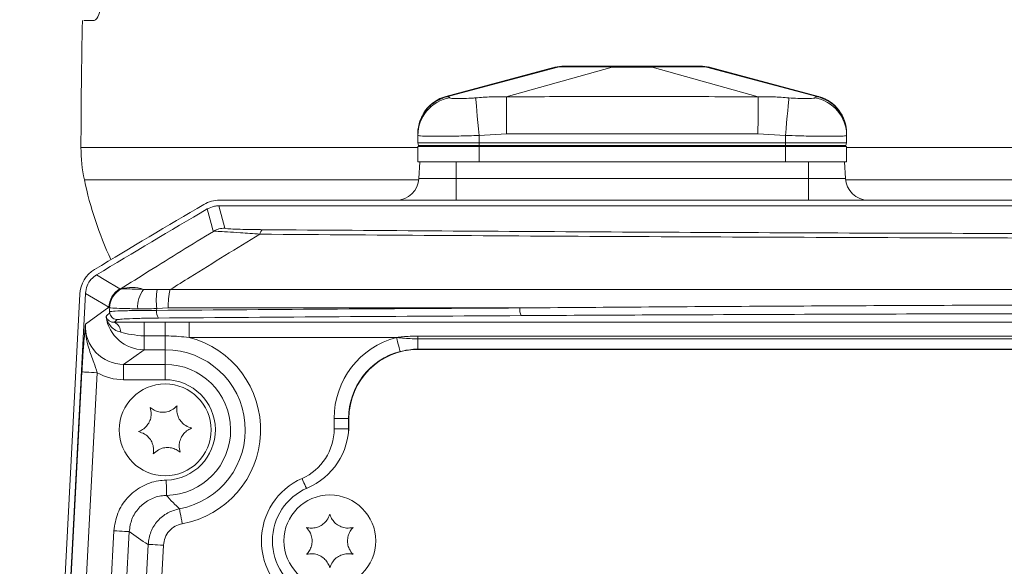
# Model space of a CAD drawing. Header units: millimetres. Extents: x 0 to 8410, y 0 to 5940.
# Tile 268 of 319: x 7192 to 7320, y 2380 to 2451. Entities that reach past the tile are written whole.
import ezdxf

# ---------------------------------------------------------------- set-up
doc = ezdxf.new("R2010")
doc.units = ezdxf.units.MM
doc.header["$LTSCALE"] = 10

msp = doc.modelspace()

# ---------------------------------------------------------------- linework, layer by layer
at = {"color": 7, "linetype": 'Continuous', "lineweight": 0}
for p, q in [((7261.724482, 2444.92169), (7247.478153, 2441.106293)), ((7296.156365, 2441.106293), (7281.729954, 2444.969925)), ((7288.263152, 2441.071782), (7288.263145, 2441.071782)), ((7243.817258, 2436.021942), (7243.817258, 2436.233404)), ((7243.817258, 2436.021942), (7243.817258, 2435.074765)), ((7299.81726, 2436.233404), (7299.81726, 2436.021942)), ((7299.81726, 2436.021942), (7299.81726, 2435.074765)), ((7243.817258, 2435.074765), (7251.817259, 2435.074765)), ((7243.911515, 2434.722993), (7243.817258, 2435.074765)), ((7243.817258, 2432.574752), (7243.817258, 2434.574756)), ((7251.817259, 2434.574756), (7243.817258, 2434.574756)), ((7251.817259, 2435.074765), (7291.817258, 2435.074765)), ((7291.817258, 2434.574756), (7251.817259, 2434.574756)), ((7291.817258, 2435.074765), (7299.81726, 2435.074765)), ((7299.81726, 2434.574756), (7291.817258, 2434.574756)), ((7299.72301, 2434.722993), (7299.81726, 2435.074765)), ((7299.81726, 2432.574752), (7299.81726, 2434.574756)), ((7244.079302, 2432.574752), (7243.817258, 2432.574752)), ((7244.079302, 2432.574752), (7243.966254, 2430.417749)), ((7244.079302, 2432.574752), (7248.81726, 2432.574752)), ((7248.81726, 2432.574752), (7249.786506, 2432.574752)), ((7251.817259, 2432.574752), (7249.786506, 2432.574752)), ((7291.817258, 2432.574752), (7251.817259, 2432.574752)), ((7293.848011, 2432.574752), (7291.817258, 2432.574752)), ((7293.848011, 2432.574752), (7294.817264, 2432.574752)), ((7294.817264, 2432.574752), (7299.555223, 2432.574752)), ((7299.81726, 2432.574752), (7299.555223, 2432.574752)), ((7299.555223, 2432.574752), (7299.668263, 2430.417749)), ((7217.833157, 2426.837224), (7217.830549, 2426.837224)), ((7515.801366, 2426.837224), (7217.833157, 2426.837224)), ((7515.729453, 2427.574757), (7217.90507, 2427.574757)), ((7216.316164, 2426.425129), (7216.31391, 2426.423804)), ((7201.848175, 2417.81162), (7201.852541, 2417.814243)), ((7191.817264, 2265.57476), (7199.664186, 2415.302995)), ((7192.564721, 2265.7711), (7200.406636, 2415.403623)), ((7200.406636, 2415.403623), (7200.406904, 2415.408704)), ((7203.552703, 2413.019765), (7203.524943, 2413.329455)), ((7213.934208, 2411.642167), (7342.428154, 2411.642167)), ((7325.81726, 2408.074755), (7243.817258, 2408.074755)), ((7234.817262, 2399.074766), (7234.817262, 2398.24051))]:
    msp.add_line(p, q, dxfattribs=at)
at = {"color": 8, "linetype": 'Continuous', "lineweight": 0}
for p, q in [((7247.556615, 2441.071782), (7262.105371, 2444.950897)), ((7255.37138, 2441.071782), (7269.199449, 2444.950897)), ((7288.263145, 2441.071782), (7274.435076, 2444.950897)), ((7296.07791, 2441.071782), (7281.529154, 2444.950897)), ((7255.4023, 2436.233404), (7251.817259, 2436.021942)), ((7251.817259, 2436.021942), (7251.817259, 2435.074765)), ((7288.232218, 2436.233404), (7255.4023, 2436.233404)), ((7291.817258, 2436.021942), (7288.232218, 2436.233404)), ((7291.817258, 2436.021942), (7291.817258, 2435.074765)), ((7199.819262, 2434.450764), (7243.817258, 2434.450764)), ((7243.911515, 2434.722993), (7251.817259, 2434.722993)), ((7251.817259, 2434.722993), (7251.817259, 2435.074765)), ((7251.817259, 2434.722993), (7291.817258, 2434.722993)), ((7251.817259, 2434.574756), (7251.817259, 2434.722993)), ((7251.817259, 2432.574752), (7251.817259, 2434.574756)), ((7291.817258, 2434.722993), (7291.817258, 2435.074765)), ((7291.817258, 2434.722993), (7299.72301, 2434.722993)), ((7291.817258, 2434.574756), (7291.817258, 2434.722993)), ((7291.817258, 2432.574752), (7291.817258, 2434.574756)), ((7299.81726, 2434.450764), (7362.261881, 2434.450764)), ((7248.81726, 2432.574752), (7248.81726, 2430.417749)), ((7294.817264, 2432.574752), (7294.817264, 2430.417749)), ((7243.966254, 2430.417749), (7248.81726, 2430.417749)), ((7248.81726, 2427.574757), (7248.81726, 2430.417749)), ((7248.81726, 2430.417749), (7294.817264, 2430.417749)), ((7294.817264, 2427.574757), (7294.817264, 2430.417749)), ((7294.817264, 2430.417749), (7299.668263, 2430.417749)), ((7243.949573, 2430.222172), (7200.262184, 2430.222172)), ((7358.630307, 2430.222172), (7299.684945, 2430.222172)), ((7217.833157, 2426.837224), (7218.62952, 2423.912245)), ((7204.897086, 2415.9904), (7204.953383, 2415.958378)), ((7204.953383, 2415.958378), (7204.974885, 2415.962237)), ((7207.984041, 2415.92482), (7209.785755, 2415.922541)), ((7209.785755, 2415.922541), (7211.47054, 2415.893603)), ((7211.47054, 2415.893603), (7342.942172, 2415.893603)), ((7200.403343, 2411.383975), (7203.448321, 2413.578066)), ((7203.500907, 2413.434479), (7203.448321, 2413.578066)), ((7203.524943, 2413.329455), (7203.500907, 2413.434479)), ((7203.561003, 2413.516137), (7203.522663, 2413.528833)), ((7209.704309, 2413.174816), (7209.717445, 2413.420606)), ((7211.204524, 2413.496125), (7209.717448, 2413.420606)), ((7257.140833, 2413.496125), (7211.204524, 2413.496125)), ((7208.052362, 2411.641482), (7210.817258, 2411.641482)), ((7208.052362, 2409.841034), (7208.052362, 2411.641482)), ((7210.817258, 2409.841034), (7210.817258, 2411.641482)), ((7213.934208, 2409.643385), (7213.934208, 2411.642167)), ((7210.817258, 2409.841034), (7208.052362, 2409.841034)), ((7208.052362, 2408.04008), (7208.052362, 2409.841034)), ((7210.817258, 2408.04008), (7210.817258, 2409.841034)), ((7243.817258, 2409.827653), (7325.81726, 2409.827653)), ((7243.817258, 2409.827653), (7243.817258, 2409.463737)), ((7241.024549, 2409.643385), (7213.934208, 2409.643385)), ((7243.817258, 2408.11396), (7243.817258, 2409.463737)), ((7325.81726, 2409.463737), (7243.817258, 2409.463737)), ((7208.052362, 2408.04008), (7205.395664, 2406.125757)), ((7210.817258, 2408.04008), (7208.052362, 2408.04008)), ((7210.817258, 2408.04008), (7210.817258, 2406.125757)), ((7241.517971, 2407.776091), (7241.506289, 2407.820332)), ((7243.817258, 2408.074755), (7243.817258, 2408.11396)), ((7243.817258, 2408.11396), (7325.81726, 2408.11396)), ((7205.395664, 2406.125757), (7210.817258, 2406.125757)), ((7205.395664, 2404.126439), (7205.395664, 2406.125757)), ((7210.817258, 2404.126439), (7210.817258, 2406.125757)), ((7192.691575, 2266.810586), (7199.941347, 2405.144486)), ((7201.937388, 2405.03988), (7194.687615, 2266.705978)), ((7210.817258, 2404.126439), (7205.395664, 2404.126439)), ((7232.885878, 2397.694948), (7232.885878, 2399.074766)), ((7234.7715, 2399.074766), (7232.885878, 2399.074766)), ((7234.817262, 2399.074766), (7234.7715, 2399.074766)), ((7234.7715, 2397.694948), (7234.7715, 2399.074766)), ((7234.7715, 2397.694948), (7232.885878, 2397.694948)), ((7234.758611, 2397.214759), (7234.7715, 2397.694948)), ((7234.800707, 2397.694948), (7234.7715, 2397.694948)), ((7198.175187, 2270.962256), (7204.120006, 2384.396273)), ((7206.116061, 2384.291667), (7200.171228, 2270.857646)), ((7202.809761, 2272.401913), (7208.586122, 2382.621485)), ((7210.582162, 2382.516879), (7204.805802, 2272.297304))]:
    msp.add_line(p, q, dxfattribs=at)
at = {"color": 8, "linetype": 'Continuous', "lineweight": 0, "flags": 128}
for points in [[(7281.915392, 2444.921318), (7281.836699, 2444.927725), (7281.529169, 2444.950897), (7281.529154, 2444.950897), (7281.529154, 2444.950897)], [(7251.360576, 2440.92958), (7251.381147, 2440.708506), (7251.415077, 2440.34389), (7251.46133, 2439.846906), (7251.518476, 2439.232755), (7251.584779, 2438.520271), (7251.658197, 2437.731254), (7251.736495, 2436.88989), (7251.817259, 2436.021942)], [(7292.273949, 2440.92958), (7292.25337, 2440.708506), (7292.219441, 2440.34389), (7292.173195, 2439.846906), (7292.116049, 2439.232755), (7292.049746, 2438.520271), (7291.976321, 2437.731254), (7291.89803, 2436.88989), (7291.817258, 2436.021942)], [(7217.108901, 2423.498008), (7217.051963, 2423.707459), (7216.824259, 2424.545232), (7216.313909, 2426.423806)], [(7201.852541, 2417.814243), (7202.055986, 2417.692441), (7202.869783, 2417.205128), (7204.897086, 2415.9904)], [(7203.448321, 2413.578066), (7201.959099, 2414.472151), (7200.406636, 2415.403623)], [(7241.506289, 2407.820332), (7241.47449, 2407.940659), (7241.432066, 2408.101219), (7241.380002, 2408.298212), (7241.319547, 2408.527005), (7241.25212, 2408.782157), (7241.179328, 2409.05768), (7241.102855, 2409.347031), (7241.024549, 2409.643385)], [(7199.941347, 2405.144486), (7199.991326, 2405.141863), (7200.112815, 2405.135501), (7200.30133, 2405.125621), (7200.549985, 2405.112583), (7200.849603, 2405.096892), (7201.189215, 2405.079085), (7201.556305, 2405.059847), (7201.937388, 2405.03988)], [(7210.957955, 2391.024578), (7210.966195, 2390.640918), (7210.974122, 2390.271503), (7210.981454, 2389.930073), (7210.987921, 2389.629322), (7210.99327, 2389.380428), (7210.997294, 2389.192629), (7210.999872, 2389.072913), (7211.000885, 2389.025736)], [(7229.270379, 2389.927972), (7229.254122, 2389.964569), (7229.15798, 2390.180785), (7229.050766, 2390.421945), (7228.934999, 2390.682343), (7228.81342, 2390.955824), (7228.688891, 2391.235906)], [(7212.685044, 2387.277472), (7212.693478, 2387.231025), (7212.714846, 2387.113217), (7212.748374, 2386.928383), (7212.792794, 2386.683423), (7212.846483, 2386.387441), (7212.907444, 2386.05142), (7212.973381, 2385.687846), (7213.041867, 2385.310251)], [(7204.120006, 2384.396273), (7204.501103, 2384.376306), (7204.868193, 2384.357068), (7205.20779, 2384.339276), (7205.507423, 2384.32357), (7205.756064, 2384.310532), (7205.944593, 2384.300652), (7206.066082, 2384.29429), (7206.116061, 2384.291667)], [(7208.586122, 2382.621485), (7208.636086, 2382.618863), (7208.757575, 2382.6125), (7208.946104, 2382.60262), (7209.194745, 2382.589597), (7209.494378, 2382.573891), (7209.833975, 2382.556084), (7210.201065, 2382.536847), (7210.582162, 2382.516879)]]:
    msp.add_lwpolyline(points, dxfattribs=at)
at = {"color": 7, "linetype": 'Continuous', "lineweight": 0}
for centre in [(7210.817261, 2397.574759), (7232.317261, 2383.074759)]:
    msp.add_circle(centre, 6, dxfattribs=at)
for centre, radius, start, end in [((8081.457886, 2432.574759), 881.640625, 178.8013678, 179.878082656), ((7262.942493, 2440.074759), 5, 90, 104.1818145), ((7280.69203, 2440.074759), 5, 75.81761521, 90), ((7248.817261, 2436.296686), 5, 105.58023412, 180), ((7294.817261, 2436.296686), 5, 0, 74.42991359), ((7219.819212, 2434.408208), 20, 179.87808266, 192.08142456), ((7244.104701, 2434.774759), 0.2, 195, 270), ((7299.529821, 2434.774759), 0.2, 270, 345), ((7240.970367, 2430.574759), 3, 270, 357), ((7302.664155, 2430.574759), 3, 183, 270), ((7249.154746, 2440.687254), 50, 192.08142456, 204.68957262), ((7976.02445, 1133.896111), 1500, 120.448539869, 121.083536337), ((7217.905076, 2423.574759), 4, 90, 120.44853987), ((7976.02445, 1133.896111), 1499.262466, 120.44578548, 121.088971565), ((7203.658704, 2415.093658), 4, 121.08353634, 177), ((7210.817261, 2397.574759), 10.465315, 280.28088867, 90), ((7243.817261, 2399.074759), 9, 90, 180), ((7225.817261, 2398.24051), 9, 293.19984318, 0), ((7232.317261, 2383.074759), 7.5, 113.19984318, 246.80015682)]:
    msp.add_arc(centre, radius, start, end, dxfattribs=at)
at = {"color": 8, "linetype": 'Continuous', "lineweight": 0}
for centre, radius, start, end in [((7248.802088, 2436.013554), 4.984837, 99.53107559, 179.90358506), ((7294.832443, 2436.013566), 4.984824, 0.09627225, 80.46896585), ((7218.630551, 2420.910331), 3.001915, 90.01968353, 120.4571052), ((7223.959225, 2423.049004), 0.782892, 121.29420508, 173.93055726), ((7206.446164, 2413.418871), 3.002067, 121.06457181, 176.9602519), ((7206.502657, 2413.386896), 3.002127, 121.06825744, 179.09184842), ((7206.570817, 2413.353788), 3.014189, 119.98553161, 176.91245374), ((7206.464976, 2411.589624), 4.593636, 70.68940247, 107.75208233), ((7211.105872, 2413.611939), 3.885261, 143.46624798, 183.33614164), ((7217.952064, 2414.447687), 8.298421, 169.7626087, 187.10963075), ((7220.394978, 2413.689882), 9.192496, 166.12937247, 181.20775469), ((7211.080706, 2412.95904), 1.393211, 171.09054422, 214.22582204), ((7258.987363, 2413.273648), 1.859884, 173.12989492, 204.69083637), ((7203.613323, 2410.358354), 1.392986, 359.01453379, 64.95074538), ((7210.817261, 2397.574759), 12.46463, 280.28088867, 75.51874911), ((7243.817261, 2399.074759), 10.931378, 104.80182675, 180), ((7243.817261, 2399.074759), 9.045759, 104.80182675, 180), ((7210.817261, 2397.574759), 8.551001, 271.23044282, 90), ((7210.817261, 2397.574759), 6.551686, 271.23044282, 90), ((7225.817261, 2397.694951), 7.068622, 293.96948232, 0), ((7232.317261, 2383.074759), 8.931378, 113.96948232, 246.03051768)]:
    msp.add_arc(centre, radius, start, end, dxfattribs=at)
for centre, major_axis, ratio, start_param, end_param in [((7210.280615, 2414.643947), (17.210128, 16.807422), 0.1469427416, 1.8245668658, 1.8540747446), ((7208.055223, 2413.040417), (4.057408, 2.923609), 0.9997991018, 2.6507161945, 4.0875213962), ((7366.817261, 2389.387978), (700, 0), 0.0348708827, 1.7281251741, 1.7971719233), ((7366.817261, 2388.388587), (699, 0), 0.0349207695, 1.7281251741, 1.7971719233), ((7205.402327, 2411.128845), (4.063913, 2.928296), 0.9981988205, 2.465329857, 4.0875213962), ((7210.280615, 2413.644556), (17.022619, 15.869871), 0.1182189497, 1.8015382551, 1.8238078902), ((7205.402327, 2411.128845), (-5.684925, -4.096333), 0.9989983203, 0.4294314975, 0.9459287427), ((7227.725681, 2396.688627), (29.203225, -1.530476), 0.6615889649, 3.9146762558, 4.0328669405)]:
    msp.add_ellipse(centre, major_axis=major_axis, ratio=ratio, start_param=start_param, end_param=end_param, dxfattribs=at)
at = {"color": 7, "linetype": 'Continuous', "lineweight": 0}
for points, knots in [([(7203.475277, 2460.810456), (7203.419261, 2459.72526), (7203.307245, 2457.555173), (7202.90889, 2454.669225), (7202.415586, 2452.459763), (7201.927647, 2451.21095), (7201.652261, 2451.074666), (7201.535548, 2451.016906)], [0, 0, 0, 0, 0.2077018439, 0.4153453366, 0.6250393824, 0.8410856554, 1, 1, 1, 1]), ([(7201.535548, 2451.016906), (7201.214426, 2451.016899), (7200.458356, 2451.016883), (7200.29104, 2451.016898), (7200.194786, 2451.016906)], [0, 0, 0, 0, 0.4247249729, 1, 1, 1, 1]), ([(7262.109424, 2444.95191), (7262.108487, 2444.951686), (7262.106995, 2444.951329), (7262.105811, 2444.951014), (7262.105371, 2444.950897)], [0, 0, 0, 0, 0.62804755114, 1, 1, 1, 1]), ([(7263.186219, 2445.074755), (7263.134202, 2445.074329), (7262.772608, 2445.071369), (7262.415317, 2445.00701), (7262.109424, 2444.95191)], [0, 0, 0, 0, 0.14385580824, 1, 1, 1, 1]), ([(7263.186219, 2445.074755), (7263.481024, 2445.074755), (7264.069935, 2445.074755), (7266.009292, 2445.074755), (7267.923621, 2445.074755), (7269.139025, 2445.074755), (7269.434015, 2445.074755)], [0, 0, 0, 0, 0.2974139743, 0.5941241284, 0.901489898, 1, 1, 1, 1]), ([(7269.199449, 2444.950897), (7269.200082, 2444.951102), (7269.20109, 2444.951429), (7269.201512, 2444.95178), (7269.201669, 2444.95191)], [0, 0, 0, 0, 0.6286925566, 1, 1, 1, 1]), ([(7269.434015, 2445.074755), (7269.422788, 2445.074329), (7269.344741, 2445.071369), (7269.267661, 2445.00701), (7269.201669, 2444.95191)], [0, 0, 0, 0, 0.14385281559, 1, 1, 1, 1]), ([(7269.434015, 2445.074755), (7270.727798, 2445.074755), (7272.329002, 2445.074755), (7273.899067, 2445.074755), (7274.200509, 2445.074755)], [0, 0, 0, 0, 0.8080060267, 1, 1, 1, 1]), ([(7274.432856, 2444.95191), (7274.366864, 2445.00701), (7274.289783, 2445.071369), (7274.211737, 2445.074329), (7274.200509, 2445.074755)], [0, 0, 0, 0, 0.85614718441, 1, 1, 1, 1]), ([(7274.200509, 2445.074755), (7275.080997, 2445.074755), (7276.839892, 2445.074755), (7278.935922, 2445.074755), (7280.055116, 2445.074755), (7280.371513, 2445.074755), (7280.448306, 2445.074755)], [0, 0, 0, 0, 0.2974149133, 0.594127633, 0.9014909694, 1, 1, 1, 1]), ([(7274.432856, 2444.95191), (7274.433162, 2444.951685), (7274.433651, 2444.951326), (7274.434688, 2444.951014), (7274.435076, 2444.950897)], [0, 0, 0, 0, 0.6255800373, 1, 1, 1, 1]), ([(7281.525093, 2444.95191), (7281.2192, 2445.00701), (7280.861911, 2445.071369), (7280.50032, 2445.074329), (7280.448306, 2445.074755)], [0, 0, 0, 0, 0.8561498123, 1, 1, 1, 1]), ([(7281.529154, 2444.950897), (7281.528388, 2444.951102), (7281.527169, 2444.951429), (7281.525656, 2444.95178), (7281.525093, 2444.95191)], [0, 0, 0, 0, 0.628385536, 1, 1, 1, 1]), ([(7217.830549, 2426.837224), (7217.637055, 2426.827614), (7217.106319, 2426.801256), (7216.623166, 2426.57127), (7216.316159, 2426.425132)], [0, 0, 0, 0, 0.3645758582, 1, 1, 1, 1]), ([(7201.848175, 2417.81162), (7201.607424, 2417.634835), (7201.09531, 2417.258785), (7200.561837, 2416.408963), (7200.458548, 2415.742119), (7200.406904, 2415.408704)], [0, 0, 0, 0, 0.3072901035, 0.6536523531, 1, 1, 1, 1]), ([(7203.569288, 2412.872258), (7203.567507, 2412.889039), (7203.563494, 2412.926844), (7203.557754, 2412.97797), (7203.554397, 2413.005745), (7203.552703, 2413.019765)], [0, 0, 0, 0, 0.2833066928, 0.6382655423, 1, 1, 1, 1]), ([(7203.569288, 2412.872258), (7203.591953, 2412.761682), (7203.637282, 2412.540536), (7203.839161, 2412.260671), (7204.114001, 2412.060055), (7204.365396, 2411.985575), (7204.51591, 2411.974583), (7204.555064, 2411.974234), (7204.561154, 2411.97418)], [0, 0, 0, 0, 0.229630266, 0.4592480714, 0.6890641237, 0.9192364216, 0.9874380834, 1, 1, 1, 1]), ([(7208.874132, 2400.485817), (7208.938232, 2400.204618), (7209.049294, 2399.717411), (7208.91093, 2398.937121), (7208.605326, 2398.301984), (7208.14647, 2397.789613), (7207.698106, 2397.493023), (7207.416221, 2397.38317), (7207.324649, 2397.347483)], [0, 0, 0, 0, 0.2355691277, 0.4081501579, 0.5811454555, 0.7450772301, 0.9171873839, 1, 1, 1, 1]), ([(7212.36674, 2400.713089), (7212.155267, 2400.516976), (7211.788866, 2400.177187), (7211.043932, 2399.906866), (7210.341083, 2399.853953), (7209.66794, 2399.995176), (7209.186889, 2400.235141), (7208.95082, 2400.424351), (7208.874132, 2400.485817)], [0, 0, 0, 0, 0.2355691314, 0.4081499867, 0.5811482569, 0.7450757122, 0.9171867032, 1, 1, 1, 1]), ([(7214.309882, 2397.802043), (7214.034321, 2397.887115), (7213.556864, 2398.034516), (7212.950312, 2398.544473), (7212.553039, 2399.126689), (7212.33873, 2399.780263), (7212.306048, 2400.316861), (7212.351857, 2400.615924), (7212.36674, 2400.713089)], [0, 0, 0, 0, 0.2355516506, 0.408136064, 0.5811348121, 0.7450639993, 0.9171714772, 1, 1, 1, 1]), ([(7207.324649, 2397.347483), (7207.600207, 2397.262404), (7208.077658, 2397.11499), (7208.684224, 2396.605059), (7209.081476, 2396.022831), (7209.29578, 2395.36926), (7209.328494, 2394.832653), (7209.282665, 2394.533587), (7209.267776, 2394.436422)], [0, 0, 0, 0, 0.2355526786, 0.4081346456, 0.5811311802, 0.7450602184, 0.917171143, 1, 1, 1, 1]), ([(7212.760399, 2394.66371), (7212.696294, 2394.944902), (7212.585222, 2395.432107), (7212.723579, 2396.212406), (7213.029209, 2396.847533), (7213.488045, 2397.359918), (7213.936411, 2397.656507), (7214.218305, 2397.766357), (7214.309882, 2397.802043)], [0, 0, 0, 0, 0.2355656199, 0.4081496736, 0.581146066, 0.7450749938, 0.9171846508, 1, 1, 1, 1]), ([(7209.267776, 2394.436422), (7209.479247, 2394.632545), (7209.845645, 2394.97235), (7210.590595, 2395.242639), (7211.293438, 2395.295551), (7211.966593, 2395.154368), (7212.447619, 2394.914355), (7212.683705, 2394.725168), (7212.760399, 2394.66371)], [0, 0, 0, 0, 0.2355706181, 0.4081531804, 0.581147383, 0.7450772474, 0.9171862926, 1, 1, 1, 1]), ([(7232.317264, 2386.574763), (7232.214465, 2386.30529), (7232.036354, 2385.838399), (7231.488061, 2385.266229), (7230.881267, 2384.907638), (7230.21516, 2384.736234), (7229.677595, 2384.738467), (7229.382149, 2384.803598), (7229.286174, 2384.824756)], [0, 0, 0, 0, 0.2355703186, 0.4081509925, 0.5811467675, 0.7450741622, 0.9171879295, 1, 1, 1, 1]), ([(7235.348354, 2384.824756), (7235.063589, 2384.779044), (7234.570197, 2384.699842), (7233.800533, 2384.8886), (7233.186586, 2385.234809), (7232.705084, 2385.725965), (7232.438228, 2386.192625), (7232.346924, 2386.481063), (7232.317264, 2386.574763)], [0, 0, 0, 0, 0.235566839, 0.4081493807, 0.581147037, 0.7450730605, 0.9171863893, 1, 1, 1, 1]), ([(7229.286174, 2384.824756), (7229.468134, 2384.601012), (7229.78341, 2384.213338), (7230.004774, 2383.452452), (7230.01195, 2382.747649), (7229.827363, 2382.085075), (7229.55664, 2381.620611), (7229.352499, 2381.397307), (7229.286174, 2381.324756)], [0, 0, 0, 0, 0.2355520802, 0.4081330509, 0.5811305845, 0.7450622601, 0.9171718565, 1, 1, 1, 1]), ([(7235.348354, 2381.324756), (7235.166396, 2381.548501), (7234.85112, 2381.93618), (7234.629739, 2382.697067), (7234.622557, 2383.401877), (7234.807174, 2384.064438), (7235.077888, 2384.528902), (7235.282029, 2384.752206), (7235.348354, 2384.824756)], [0, 0, 0, 0, 0.235551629, 0.4081367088, 0.5811339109, 0.7450627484, 0.9171720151, 1, 1, 1, 1]), ([(7229.286174, 2381.324756), (7229.57094, 2381.370469), (7230.064332, 2381.449671), (7230.833989, 2381.260913), (7231.447937, 2380.914711), (7231.929447, 2380.423557), (7232.196273, 2379.956882), (7232.287598, 2379.668458), (7232.317264, 2379.574764)], [0, 0, 0, 0, 0.2355676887, 0.408150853, 0.5811441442, 0.7450758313, 0.9171880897, 1, 1, 1, 1]), ([(7232.317264, 2379.574764), (7232.420058, 2379.844232), (7232.598162, 2380.311117), (7233.146453, 2380.883285), (7233.753252, 2381.241871), (7234.419359, 2381.413302), (7234.956924, 2381.41104), (7235.252374, 2381.345913), (7235.348354, 2381.324756)], [0, 0, 0, 0, 0.2355659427, 0.4081466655, 0.5811424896, 0.7450743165, 0.9171847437, 1, 1, 1, 1])]:
    msp.add_open_spline(points, degree=3, knots=knots, dxfattribs=at)
at = {"color": 8, "linetype": 'Continuous', "lineweight": 0}
for points, knots in [([(7262.105371, 2444.950897), (7262.105364, 2444.950897), (7261.809631, 2444.950897), (7261.657482, 2444.915949), (7261.71641, 2444.921081), (7261.719133, 2444.921318)], [0, 0, 0, 0, 0.0000240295, 0.953789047, 1, 1, 1, 1]), ([(7269.201669, 2444.95191), (7268.586398, 2444.96326), (7267.337118, 2444.986305), (7265.680012, 2444.993748), (7264.252406, 2444.994765), (7262.97454, 2444.98942), (7262.421112, 2444.965424), (7262.109424, 2444.95191)], [0, 0, 0, 0, 0.1893862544, 0.3845403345, 0.5673171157, 0.7563154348, 1, 1, 1, 1]), ([(7274.435076, 2444.950897), (7274.435056, 2444.950897), (7273.681731, 2444.950897), (7272.30456, 2444.913557), (7270.570355, 2444.921699), (7269.61859, 2444.950897), (7269.199469, 2444.950897), (7269.199449, 2444.950897)], [0, 0, 0, 0, 0.0000125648, 0.4764089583, 0.7349437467, 0.9999874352, 1, 1, 1, 1]), ([(7281.525093, 2444.95191), (7281.290772, 2444.96326), (7280.814992, 2444.986305), (7279.720982, 2444.993748), (7278.359114, 2444.994765), (7276.624314, 2444.98942), (7275.222406, 2444.965424), (7274.432856, 2444.95191)], [0, 0, 0, 0, 0.1893851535, 0.3845401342, 0.5673159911, 0.7563136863, 1, 1, 1, 1]), ([(7243.817258, 2436.233404), (7243.869666, 2436.782183), (7243.974483, 2437.879734), (7244.797182, 2439.340213), (7246.003076, 2440.504545), (7247.038759, 2440.882703), (7247.5566, 2441.071782)], [0, 0, 0, 0, 0.25000152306, 0.50000055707, 0.75000047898, 1, 1, 1, 1]), ([(7247.477803, 2441.107619), (7247.474791, 2441.108957), (7247.460858, 2441.115146), (7247.5566, 2441.071782), (7247.5566, 2441.071782), (7247.5566, 2441.071782), (7247.5566, 2441.071782)], [0, 0, 0, 0, 0.2160957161, 0.9999963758, 0.9999981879, 1, 1, 1, 1]), ([(7247.556615, 2441.071782), (7247.556617, 2441.071782), (7247.639728, 2441.071782), (7247.849126, 2441.087484), (7247.934041, 2440.982369), (7247.976686, 2440.92958)], [0, 0, 0, 0, 0.0000148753, 0.4977981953, 1, 1, 1, 1]), ([(7247.976686, 2440.92958), (7248.045307, 2440.902559), (7248.182399, 2440.848577), (7248.873955, 2440.825232), (7249.845379, 2440.83834), (7250.748132, 2440.881905), (7251.262724, 2440.921963), (7251.360576, 2440.92958)], [0, 0, 0, 0, 0.2300706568, 0.4596417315, 0.700156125, 0.9429835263, 1, 1, 1, 1]), ([(7251.360576, 2440.92958), (7252.030143, 2440.982016), (7253.37223, 2441.08712), (7254.696845, 2441.071782), (7255.37136, 2441.071782), (7255.37138, 2441.071782)], [0, 0, 0, 0, 0.4988924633, 0.9999852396, 1, 1, 1, 1]), ([(7255.371372, 2441.071782), (7255.371392, 2441.071782), (7258.704749, 2441.071782), (7265.370985, 2441.114402), (7276.335412, 2441.119583), (7283.96571, 2441.071782), (7288.263133, 2441.071782), (7288.263152, 2441.071782)], [0, 0, 0, 0, 0.0000018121, 0.3040235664, 0.6080474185, 0.9999981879, 1, 1, 1, 1]), ([(7255.371372, 2441.071782), (7255.372581, 2440.8827), (7255.374997, 2440.504534), (7255.382442, 2439.340226), (7255.391774, 2437.87973), (7255.398791, 2436.782182), (7255.4023, 2436.233404)], [0, 0, 0, 0, 0.2499976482, 0.5000002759, 0.7499984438, 1, 1, 1, 1]), ([(7288.263152, 2441.071782), (7288.261941, 2440.8827), (7288.259518, 2440.504534), (7288.252076, 2439.340226), (7288.242743, 2437.87973), (7288.235726, 2436.782182), (7288.232218, 2436.233404)], [0, 0, 0, 0, 0.2499976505, 0.5000002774, 0.7499984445, 1, 1, 1, 1]), ([(7288.263145, 2441.071782), (7288.263165, 2441.071782), (7288.933219, 2441.071782), (7290.257785, 2441.087483), (7291.599912, 2440.982369), (7292.273949, 2440.92958)], [0, 0, 0, 0, 0.0000147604, 0.4977919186, 1, 1, 1, 1]), ([(7292.273949, 2440.92958), (7292.668678, 2440.902559), (7293.457286, 2440.848576), (7294.490855, 2440.825232), (7295.274054, 2440.83834), (7295.598819, 2440.881906), (7295.648409, 2440.921963), (7295.657839, 2440.92958)], [0, 0, 0, 0, 0.2300669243, 0.4596385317, 0.7001510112, 0.9429808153, 1, 1, 1, 1]), ([(7295.657839, 2440.92958), (7295.70024, 2440.982016), (7295.78523, 2441.08712), (7295.994244, 2441.071782), (7296.077907, 2441.071782), (7296.07791, 2441.071782)], [0, 0, 0, 0, 0.498887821, 0.9999851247, 1, 1, 1, 1]), ([(7296.077925, 2441.071782), (7296.077925, 2441.071782), (7296.077925, 2441.071782), (7296.177231, 2441.117205), (7296.166161, 2441.111947), (7296.160626, 2441.109318)], [0, 0, 0, 0, 0.0000014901, 0.4999997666, 1, 1, 1, 1]), ([(7296.077925, 2441.071782), (7296.595766, 2440.882703), (7297.631449, 2440.504545), (7298.837342, 2439.340213), (7299.660044, 2437.879735), (7299.764854, 2436.782183), (7299.81726, 2436.233404)], [0, 0, 0, 0, 0.2499995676, 0.4999995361, 0.7499986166, 1, 1, 1, 1]), ([(7251.817259, 2436.021942), (7250.918675, 2435.99482), (7249.121491, 2435.940575), (7246.724936, 2435.911196), (7244.91581, 2435.917502), (7243.954694, 2435.956002), (7243.856402, 2436.003161), (7243.817258, 2436.021942)], [0, 0, 0, 0, 0.214554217, 0.4291125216, 0.6435995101, 0.8580640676, 1, 1, 1, 1]), ([(7299.81726, 2436.021942), (7299.729005, 2435.99482), (7299.552493, 2435.940574), (7298.175088, 2435.911196), (7296.147536, 2435.917502), (7293.89773, 2435.956002), (7292.409815, 2436.003161), (7291.817258, 2436.021942)], [0, 0, 0, 0, 0.21455296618, 0.42911142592, 0.64359798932, 0.85806425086, 1, 1, 1, 1]), ([(7204.953383, 2415.958378), (7206.215095, 2416.747732), (7210.26539, 2419.281685), (7214.318429, 2421.778783), (7217.108901, 2423.498008)], [0, 0, 0, 0, 0.3115110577, 1, 1, 1, 1]), ([(7223.180722, 2423.131782), (7220.144464, 2421.266363), (7216.240102, 2418.867598), (7212.338116, 2416.434568), (7211.47054, 2415.893603)], [0, 0, 0, 0, 0.7776578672, 1, 1, 1, 1]), ([(7223.180722, 2423.131782), (7222.309255, 2423.198711), (7220.727708, 2423.320175), (7218.841534, 2423.44623), (7217.659922, 2423.506677), (7217.222375, 2423.510256), (7217.128289, 2423.500101), (7217.108901, 2423.498008)], [0, 0, 0, 0, 0.2794942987, 0.5072290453, 0.7396731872, 0.9463544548, 1, 1, 1, 1]), ([(7218.62952, 2423.912245), (7218.633698, 2423.907123), (7218.653626, 2423.882688), (7218.919831, 2423.837173), (7219.854942, 2423.783108), (7221.463905, 2423.739297), (7222.801738, 2423.725652), (7223.552565, 2423.717994)], [0, 0, 0, 0, 0.0545060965, 0.2599869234, 0.4864671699, 0.7117915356, 1, 1, 1, 1]), ([(7510.453801, 2423.131782), (7502.646073, 2423.073782), (7487.025422, 2422.957745), (7463.380827, 2422.821594), (7439.622162, 2422.713364), (7419.180482, 2422.647065), (7397.567152, 2422.598614), (7374.777567, 2422.572464), (7348.177809, 2422.580471), (7322.366417, 2422.624433), (7297.372198, 2422.700297), (7272.47391, 2422.809915), (7247.706417, 2422.950068), (7231.352976, 2423.071233), (7223.180722, 2423.131782)], [0, 0, 0, 0, 0.0826876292, 0.1654303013, 0.2481729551, 0.3308606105, 0.378049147, 0.4725234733, 0.5669978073, 0.6535351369, 0.7401670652, 0.8268307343, 0.9134626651, 1, 1, 1, 1]), ([(7223.552565, 2423.717994), (7231.341316, 2423.660103), (7246.924005, 2423.544284), (7270.51112, 2423.408372), (7294.212262, 2423.300381), (7318.183603, 2423.222589), (7342.396551, 2423.175318), (7366.82486, 2423.159512), (7391.253167, 2423.175354), (7415.446275, 2423.222586), (7439.373006, 2423.300161), (7463.047381, 2423.407898), (7486.64943, 2423.543808), (7502.271115, 2423.659932), (7510.081957, 2423.717994)], [0, 0, 0, 0, 0.0827003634, 0.1654558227, 0.2482112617, 0.3309116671, 0.4154394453, 0.5000260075, 0.5846125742, 0.6691403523, 0.7516350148, 0.834129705, 0.9170648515, 1, 1, 1, 1]), ([(7205.064382, 2415.964532), (7205.179492, 2415.969418), (7205.467722, 2415.981651), (7206.414408, 2415.976692), (7207.467865, 2415.941879), (7207.984041, 2415.92482)], [0, 0, 0, 0, 0.2532406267, 0.6341008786, 1, 1, 1, 1]), ([(7257.140833, 2413.496125), (7258.459951, 2413.506943), (7265.055842, 2413.561035), (7277.067793, 2413.649192), (7293.203301, 2413.748382), (7309.501467, 2413.827859), (7325.841711, 2413.888892), (7336.760421, 2413.912732), (7342.219777, 2413.924653)], [0, 0, 0, 0, 0.0468383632, 0.2342026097, 0.4254416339, 0.616680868, 0.8083403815, 1, 1, 1, 1]), ([(7203.099008, 2412.374306), (7203.099404, 2412.372731), (7203.118434, 2412.297031), (7203.192374, 2412.110192), (7203.401021, 2411.866218), (7203.735086, 2411.65719), (7204.043995, 2411.632856), (7204.203109, 2411.620322)], [0, 0, 0, 0, 0.0040944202, 0.1968193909, 0.4959105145, 0.7403503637, 1, 1, 1, 1]), ([(7205.006103, 2410.334397), (7204.7252, 2410.428917), (7204.201491, 2410.60514), (7203.601142, 2411.165451), (7203.245492, 2411.763068), (7203.127023, 2412.198419), (7203.099433, 2412.371633), (7203.099008, 2412.374306)], [0, 0, 0, 0, 0.2833222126, 0.5282199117, 0.8145991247, 0.9971395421, 1, 1, 1, 1]), ([(7203.552703, 2413.019765), (7203.749532, 2413.042943), (7204.152374, 2413.090381), (7205.789745, 2413.142734), (7207.749697, 2413.170787), (7209.159578, 2413.17369), (7209.704305, 2413.174811)], [0, 0, 0, 0, 0.2662913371, 0.5450088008, 0.8242077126, 1, 1, 1, 1]), ([(7207.227196, 2413.385841), (7206.537793, 2413.398481), (7205.138778, 2413.424131), (7203.94779, 2413.468656), (7203.672179, 2413.502489), (7203.561003, 2413.516137)], [0, 0, 0, 0, 0.3669406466, 0.7446375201, 1, 1, 1, 1]), ([(7209.717448, 2413.420606), (7209.69151, 2413.419537), (7208.815701, 2413.383446), (7208.00951, 2413.384662), (7207.227196, 2413.385841)], [0, 0, 0, 0, 0.0296165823, 1, 1, 1, 1]), ([(7342.254558, 2412.782419), (7341.817387, 2412.781872), (7334.264444, 2412.77243), (7319.602164, 2412.745706), (7298.309158, 2412.684241), (7278.855882, 2412.606943), (7265.201238, 2412.540006), (7258.614749, 2412.503946), (7257.297519, 2412.496734)], [0, 0, 0, 0, 0.0153668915, 0.2654915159, 0.5156741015, 0.76579779, 0.9531619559, 1, 1, 1, 1]), ([(7199.941347, 2405.144486), (7199.979935, 2405.82506), (7200.064647, 2407.319137), (7200.227932, 2409.476994), (7200.340958, 2410.705076), (7200.40309, 2411.381218), (7200.403343, 2411.383975)], [0, 0, 0, 0, 0.26898385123, 0.59050498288, 0.99833047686, 1, 1, 1, 1]), ([(7200.403343, 2411.383975), (7200.403053, 2411.379405), (7200.369471, 2410.849685), (7200.431603, 2409.786264), (7200.839649, 2408.115047), (7201.456449, 2406.604092), (7201.79949, 2405.488381), (7201.937388, 2405.03988)], [0, 0, 0, 0, 0.00211576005, 0.24526446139, 0.48913335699, 0.79463825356, 1, 1, 1, 1]), ([(7204.203109, 2411.620322), (7204.852916, 2411.627776), (7206.103979, 2411.642128), (7207.419924, 2411.641691), (7208.052362, 2411.641482)], [0, 0, 0, 0, 0.5194035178, 1, 1, 1, 1]), ([(7209.928761, 2412.17542), (7209.45192, 2412.17047), (7208.217693, 2412.157657), (7206.501529, 2412.114554), (7205.095385, 2412.049384), (7204.732946, 2411.998363), (7204.561154, 2411.97418)], [0, 0, 0, 0, 0.1784865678, 0.4619837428, 0.7449871, 1, 1, 1, 1]), ([(7210.817258, 2411.641482), (7210.969444, 2411.64149), (7212.00845, 2411.641544), (7213.047419, 2411.64188), (7213.934208, 2411.642167)], [0, 0, 0, 0, 0.1464725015, 1, 1, 1, 1]), ([(7208.052362, 2409.841034), (7207.491294, 2409.887635), (7206.450104, 2409.974115), (7205.461825, 2410.220693), (7205.006103, 2410.334397)], [0, 0, 0, 0, 0.5388730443, 1, 1, 1, 1]), ([(7213.934208, 2409.643385), (7213.050836, 2409.731594), (7212.013408, 2409.835186), (7210.971917, 2409.840278), (7210.817258, 2409.841034)], [0, 0, 0, 0, 0.851502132, 1, 1, 1, 1]), ([(7241.024549, 2409.643385), (7241.03191, 2409.644345), (7241.295583, 2409.678719), (7242.22326, 2409.785857), (7243.149554, 2409.810145), (7243.817258, 2409.827653)], [0, 0, 0, 0, 0.0079536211, 0.2848996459, 1, 1, 1, 1]), ([(7243.817258, 2409.463737), (7243.152331, 2409.47998), (7242.349387, 2409.499595), (7241.491454, 2409.588191), (7241.263937, 2409.614102), (7241.156526, 2409.626993), (7241.098961, 2409.634056), (7241.065145, 2409.638285), (7241.04282, 2409.641058), (7241.030067, 2409.642682), (7241.024549, 2409.643385)], [0, 0, 0, 0, 0.7121652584, 0.8599865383, 0.9240850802, 0.9575265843, 0.9758965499, 0.9862257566, 0.9940399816, 1, 1, 1, 1]), ([(7241.506289, 2407.820332), (7242.167498, 2407.953022), (7242.933326, 2408.106706), (7243.711018, 2408.113088), (7243.817258, 2408.11396)], [0, 0, 0, 0, 0.8633911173, 1, 1, 1, 1]), ([(7204.120006, 2384.396273), (7204.238366, 2385.177727), (7204.475088, 2386.740643), (7205.789199, 2388.770501), (7207.644813, 2390.259384), (7209.487582, 2390.926943), (7210.613807, 2391.001726), (7210.957955, 2391.024578)], [0, 0, 0, 0, 0.22525039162, 0.45050289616, 0.67568678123, 0.90089767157, 1, 1, 1, 1]), ([(7211.000885, 2389.025736), (7210.754965, 2389.009491), (7209.950308, 2388.956338), (7208.633629, 2388.479923), (7207.307806, 2387.416562), (7206.369188, 2385.966421), (7206.20044, 2384.849941), (7206.116061, 2384.291667)], [0, 0, 0, 0, 0.09913383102, 0.32436922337, 0.54953126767, 0.77475183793, 1, 1, 1, 1]), ([(7211.000885, 2389.025736), (7211.058728, 2388.957088), (7211.403948, 2388.547383), (7211.958197, 2387.95418), (7212.482806, 2387.465759), (7212.685044, 2387.277472)], [0, 0, 0, 0, 0.110072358, 0.6569314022, 1, 1, 1, 1]), ([(7208.586122, 2382.621485), (7208.67071, 2383.180214), (7208.839891, 2384.297699), (7209.779669, 2385.737794), (7211.086958, 2386.827404), (7212.157747, 2387.12897), (7212.685044, 2387.277472)], [0, 0, 0, 0, 0.2518939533, 0.5038004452, 0.7556525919, 1, 1, 1, 1]), ([(7213.041867, 2385.310251), (7212.72538, 2385.221229), (7212.082728, 2385.040465), (7211.298123, 2384.386804), (7210.734195, 2383.522705), (7210.63284, 2382.852154), (7210.582162, 2382.516879)], [0, 0, 0, 0, 0.2443757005, 0.4962242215, 0.7481129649, 1, 1, 1, 1])]:
    msp.add_open_spline(points, degree=3, knots=knots, dxfattribs=at)

doc.saveas('drawing.dxf')
